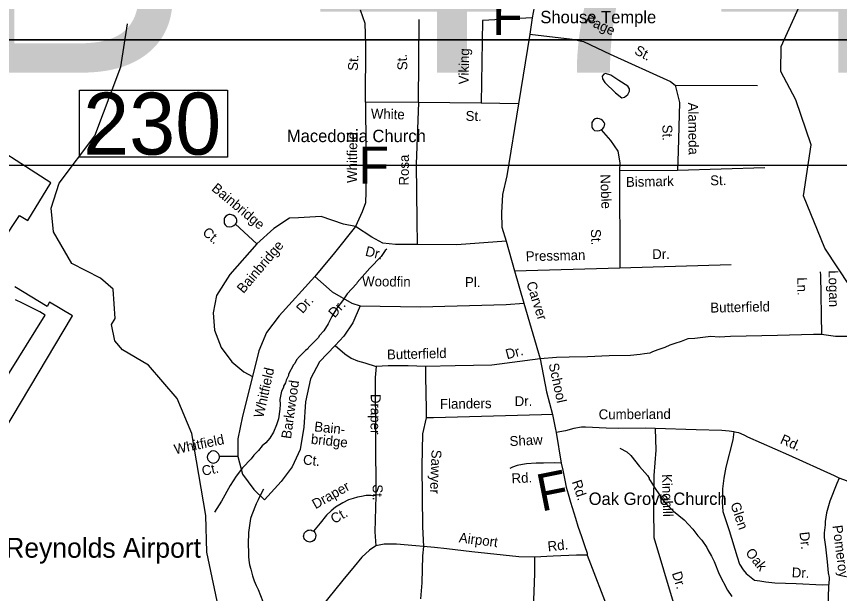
# Model space of a CAD drawing. Extents: x 1551653 to 1702041, y 811336 to 920032.
# Drawn here: x 1638785 to 1644240, y 871081 to 874904 of the extents above; entities that cross this region are included whole.
import ezdxf

# ---------------------------------------------------------------- set-up
doc = ezdxf.new("R2010")
doc.units = 0
for name, color, linetype in [('Old_Level_10', 7, 'Continuous'), ('Old_Level_20', 7, 'Continuous'), ('Old_Level_22', 7, 'Continuous'), ('Old_Level_3', 7, 'Continuous'), ('Old_Level_31', 7, 'Continuous'), ('Old_Level_35', 7, 'Continuous'), ('Old_Level_55', 7, 'Continuous'), ('Old_Level_59', 7, 'Continuous'), ('Old_Level_62', 7, 'Continuous'), ('Old_Level_63', 7, 'Continuous')]:
    doc.layers.add(name, color=color, linetype=linetype)

msp = doc.modelspace()

# ---------------------------------------------------------------- linework, layer by layer
at = {"layer": 'Old_Level_3'}
msp.add_lwpolyline([(1644499.893, 873917.443), (1644373.5, 873917.443), (1638041.177, 873917.443), (1637663.375, 873917.443), (1637663.375, 874208.736), (1637663.375, 876836.045), (1644499.893, 876836.045), (1644499.893, 875465.476), (1644499.893, 873917.443)], dxfattribs=at)
at = {"layer": 'Old_Level_31'}
msp.add_lwpolyline([(1639203.407, 874416.069), (1640182.818, 874416.069), (1640182.818, 873972.292), (1639203.407, 873972.292), (1639203.407, 874416.069)], dxfattribs=at)
at = {"layer": 'Old_Level_35'}
for p, q in [((1641449.067, 874333.422), (1641454.731, 874883.206)), ((1641873.841, 874877.538), (1641865.345, 874330.589)), ((1642202.44, 874895.493), (1641873.841, 874877.538)), ((1642202.44, 874895.493), (1642188.174, 874786.852)), ((1642188.174, 874786.852), (1642111.714, 874324.92)), ((1643150.992, 874449.614), (1643696.542, 874447.043)), ((1641449.067, 874333.422), (1641097.922, 874336.256)), ((1641865.345, 874330.589), (1641449.067, 874333.422)), ((1642111.714, 874324.92), (1641865.345, 874330.589)), ((1642781.863, 873883.957), (1643166.991, 873886.791)), ((1643166.991, 873886.791), (1643744.683, 873903.795)), ((1642781.863, 873883.957), (1642784.732, 873238.64)), ((1640377.068, 873397.787), (1640237.29, 873526.965)), ((1642029.704, 873416.42), (1642086.341, 873218.045)), ((1642086.341, 873218.045), (1642784.732, 873238.64)), ((1642784.732, 873238.64), (1643521.006, 873261.312)), ((1642086.341, 873218.045), (1642146.956, 873003.87)), ((1642146.956, 873003.87), (1642256.66, 872637.102)), ((1642362.929, 872147.821), (1642394.191, 871944.491)), ((1640252.546, 871988.091), (1640130.387, 871988.832)), ((1644163.835, 870916.343), (1644169.79, 871140.349))]:
    msp.add_line(p, q, dxfattribs=at)
for points in [[(1642253.318, 875257.575), (1642236.421, 875074.031), (1642202.44, 874895.493)], [(1641097.922, 874336.256), (1641100.754, 874718.838), (1641095.09, 874857.7), (1641064.111, 874946.032)], [(1642188.174, 874786.852), (1642468.523, 874752.845), (1642542.151, 874738.675), (1642720.556, 874653.657), (1643119.843, 874472.285), (1643150.992, 874449.614)], [(1643150.992, 874449.614), (1643178.318, 874333.686), (1643169.823, 874010.617), (1643166.991, 873886.791)], [(1641097.922, 874336.256), (1641100.867, 874034.219), (1641100.867, 873742.323), (1641098.036, 873668.641), (1641075.381, 873609.128), (1641032.904, 873512.774)], [(1641449.067, 874333.422), (1641435.022, 873926.529), (1641437.854, 873552.45), (1641440.686, 873393.749)], [(1642111.714, 874324.92), (1642035.255, 873848.82), (1642007.05, 873725.319), (1641998.555, 873603.46), (1642001.387, 873507.107), (1642029.704, 873416.42)], [(1642659.378, 874153.443), (1642671.763, 874162.197), (1642679.975, 874172.436), (1642682.941, 874180.582), (1642683.374, 874191.98), (1642679.184, 874202.469), (1642673.738, 874210.185), (1642668.839, 874215.287), (1642659.978, 874222.272), (1642648.055, 874226.517), (1642638.095, 874228.722), (1642630.09, 874228.683), (1642620.008, 874224.887), (1642609.844, 874217.088), (1642601.635, 874207.049), (1642599.319, 874201.494), (1642597.554, 874193.325), (1642597.537, 874182.718), (1642599.105, 874171.281), (1642601.389, 874165.431), (1642605.473, 874159.742), (1642609.578, 874154.857), (1642616.861, 874148.906), (1642634.827, 874146.741), (1642648.869, 874148.456), (1642659.378, 874153.443)], [(1638577.859, 873245.465), (1638805.319, 873586.436), (1638860.263, 873552.699), (1639012.001, 873801.357), (1638483.62, 874141.497)], [(1642659.378, 874153.443), (1642722.395, 874082.333), (1642770.535, 874011.484), (1642784.695, 873934.968), (1642781.863, 873883.957)], [(1640237.29, 873526.965), (1640243.084, 873536.253), (1640246.05, 873544.399), (1640246.483, 873555.797), (1640242.293, 873566.286), (1640236.847, 873574.002), (1640231.949, 873579.104), (1640223.084, 873586.089), (1640211.165, 873590.334), (1640201.204, 873592.539), (1640193.199, 873592.5), (1640183.117, 873588.704), (1640172.953, 873580.905), (1640164.744, 873570.866), (1640162.428, 873565.311), (1640160.663, 873557.142), (1640160.647, 873546.535), (1640162.215, 873535.098), (1640164.498, 873529.248), (1640168.583, 873523.563), (1640172.687, 873518.674), (1640179.971, 873512.723), (1640197.936, 873510.557), (1640211.978, 873512.273), (1640225.115, 873518.609), (1640237.29, 873526.965)], [(1641032.904, 873512.774), (1640951.927, 873528.148), (1640804.672, 873579.159), (1640654.586, 873570.657), (1640595.117, 873567.824), (1640490.34, 873499.809), (1640377.068, 873397.787)], [(1641032.904, 873512.774), (1640892.459, 873338.274), (1640762.195, 873182.408)], [(1641440.686, 873393.749), (1641296.263, 873393.749), (1641214.14, 873402.251), (1641140.513, 873441.926), (1641032.904, 873512.774)], [(1640377.068, 873397.787), (1640198.662, 873193.744), (1640110.876, 873054.881), (1640088.221, 872941.524), (1640096.717, 872825.332), (1640142.026, 872711.975), (1640212.822, 872615.621), (1640292.113, 872550.44), (1640348.749, 872519.268)], [(1642029.704, 873416.42), (1641704.045, 873390.915), (1641440.686, 873393.749)], [(1640762.195, 873182.408), (1640527.154, 872921.686), (1640442.199, 872811.163), (1640391.226, 872689.303), (1640348.749, 872519.268)], [(1640762.195, 873182.408), (1640878.3, 873080.387), (1641008.563, 873003.87), (1641062.368, 872986.867)], [(1644112.01, 873212.4), (1644112.965, 873190.369), (1644120.196, 872798.198)], [(1641062.368, 872986.867), (1641013.766, 872873.951), (1640954.297, 872786.099), (1640897.66, 872723.753)], [(1641062.368, 872986.867), (1641461.655, 872981.199), (1642030.851, 872995.368), (1642146.956, 873003.87)], [(1644120.196, 872798.198), (1644068.142, 872797.057), (1643828.093, 872791.332), (1643620.092, 872787.158), (1643517.992, 872785.032), (1643442.054, 872780.374), (1643386.083, 872783.313), (1643333.947, 872778.172), (1643279.978, 872771.266), (1643233.885, 872767.998), (1643189.512, 872750.892), (1643147.419, 872737.539), (1643115.168, 872726.191), (1643081.034, 872710.676), (1643036.704, 872695.567), (1643000.411, 872682.296), (1642982.442, 872674.458), (1642948.315, 872669.15), (1642918.23, 872665.758), (1642854.053, 872658.858), (1642714.103, 872655.302), (1642570.11, 872649.826), (1642447.968, 872646.109), (1642364.11, 872645.613), (1642256.66, 872637.102)], [(1644603.966, 872780.938), (1644563.07, 872777.365), (1644497.057, 872778.51), (1644347.267, 872783.156), (1644213.202, 872783.684), (1644120.196, 872798.198)], [(1640897.66, 872723.753), (1640793.424, 872617.224), (1640733.956, 872503.867), (1640699.974, 872350.835), (1640688.647, 872183.633), (1640665.992, 872036.268), (1640612.188, 871920.077), (1640538.56, 871823.723), (1640428.119, 871701.864)], [(1640897.66, 872723.753), (1640960.501, 872668.235), (1641002.978, 872639.896), (1641045.456, 872622.893), (1641093.597, 872608.723), (1641169.973, 872586.071)], [(1642256.66, 872637.102), (1641934.97, 872593.922), (1641691.739, 872589.997), (1641495.39, 872585.764)], [(1642256.66, 872637.102), (1642298.841, 872417.625), (1642337.955, 872267.998)], [(1641169.973, 872586.071), (1641162.127, 872511.488), (1641167.132, 871729.43)], [(1641495.39, 872585.764), (1641381.818, 872589.997), (1641248.434, 872589.997), (1641169.973, 872586.071)], [(1641495.39, 872585.764), (1641495.39, 872519.291), (1641499.836, 872301.597), (1641499.298, 872245.576)], [(1640348.749, 872519.268), (1640283.696, 872257.315), (1640252.546, 872107.116), (1640252.546, 872047.604), (1640252.546, 871988.091)], [(1642337.955, 872267.998), (1642263.671, 872265.128), (1641549.317, 872245.156), (1641499.298, 872245.576)], [(1642337.955, 872267.998), (1642355.173, 872179.796), (1642362.929, 872147.821)], [(1641499.298, 872245.576), (1641475.851, 872140.001), (1641471.943, 871924.94), (1641475.851, 871522.189), (1641481.613, 871393.098)], [(1643017.777, 872175.037), (1642953.768, 872176.339), (1642773.847, 872175.398), (1642693.831, 872176.825), (1642556.758, 872183.013), (1642529.403, 872183.013), (1642478.601, 872175.193), (1642423.892, 872159.552), (1642362.929, 872147.821)], [(1643017.777, 872175.037), (1643021.79, 872030.515), (1643010.066, 871862.377), (1643006.158, 871698.148), (1643006.158, 871639.495), (1643010.066, 871451.806), (1643136.642, 871023.308), (1643201.353, 870830.08), (1643259.148, 870678.983)], [(1643539.991, 872152.218), (1643509.128, 872157.761), (1643459.535, 872160.777), (1643289.742, 872165.829), (1643017.777, 872175.037)], [(1643539.991, 872152.218), (1643532.53, 872099.458), (1643487.422, 871918.271), (1643474.154, 871846.499), (1643464.889, 871774.646), (1643463.994, 871720.833), (1643461.543, 871688.865), (1643466.441, 871624.728), (1643508.131, 871500.007), (1643561.205, 871325.03), (1643576.234, 871276.897), (1643601.664, 871238.357), (1643621.178, 871213.945), (1643654.659, 871187.452), (1643676.536, 871170.995), (1643712.464, 871166.464), (1643750.348, 871159.689), (1643812.041, 871152.629), (1643952.028, 871148.184), (1644127.739, 871139.004), (1644169.79, 871140.349)], [(1644237.952, 871844.97), (1644207.411, 871861.287), (1643904.652, 871996.833), (1643632.757, 872117.63), (1643612.957, 872128.037), (1643587.156, 872138.569), (1643571.645, 872145.092), (1643556.61, 872149.051), (1643539.991, 872152.218)], [(1640130.387, 871988.832), (1640128.582, 871998.475), (1640123.953, 872006.975), (1640120.656, 872012.244), (1640111.2, 872019.643), (1640100.882, 872023.852), (1640091.312, 872025.65), (1640078.261, 872023.514), (1640071.19, 872020.256), (1640063.267, 872014.413), (1640058.983, 872010.299), (1640055.265, 872004.57), (1640051.269, 871995.046), (1640049.665, 871985.072), (1640051.65, 871974.426), (1640055.075, 871965.752), (1640061.712, 871957.612), (1640068.996, 871951.66), (1640080.105, 871946.831), (1640089.694, 871946.037), (1640099.914, 871946.828), (1640110.016, 871951.428), (1640117.939, 871957.267), (1640123.697, 871964.954), (1640127.011, 871970.492), (1640130.016, 871980.437), (1640130.387, 871988.832)], [(1640252.546, 871988.091), (1640283.696, 871871.899), (1640357.323, 871769.878), (1640428.119, 871701.864)], [(1642394.191, 871944.491), (1642350.218, 871946.984), (1642278.351, 871945.646), (1642228.289, 871944.065), (1642164.188, 871940.764), (1642138.293, 871936.889), (1642104.116, 871929.179), (1642072.066, 871917.624), (1642054.097, 871909.786)], [(1642394.191, 871944.491), (1642405.861, 871898.428), (1642419.125, 871832.319), (1642428.794, 871786.296), (1642440.306, 871742.237), (1642457.974, 871686.047), (1642489.033, 871579.954), (1642504.384, 871527.812), (1642529.811, 871459.656), (1642549.397, 871399.423), (1642566.789, 871349.24), (1642568.015, 871334.651)], [(1644237.952, 871844.97), (1644221.259, 871811.289), (1644175.21, 871692.156), (1644154.061, 871616.542), (1644145.082, 871558.691), (1644144.632, 871536.69), (1644137.733, 871482.799), (1644139.124, 871452.753), (1644146.063, 871390.575), (1644158.477, 871292.468), (1644165.173, 871218.288), (1644170.564, 871188.161), (1644169.79, 871140.349)], [(1644380.882, 871788.432), (1644331.279, 871809.252), (1644267.93, 871833.454), (1644237.952, 871844.97)], [(1640421.953, 871772.529), (1640401.572, 871734.72), (1640387.077, 871700.997), (1640372.547, 871675.278), (1640345.48, 871603.786), (1640337.15, 871577.942), (1640322.058, 871485.393), (1640320.49, 871408.182), (1640321.749, 871352.126), (1640323.423, 871326.076), (1640324.932, 871302.031), (1640330.529, 871272.1), (1640338.117, 871241.929), (1640349.466, 871199.672), (1640360.982, 871165.62), (1640374.374, 871135.332), (1640386.008, 871107.277), (1640416.828, 871029.504), (1640432.459, 870986.492), (1640471.537, 870920.018), (1640518.432, 870861.365), (1640620.035, 870770.649)], [(1641167.132, 871729.43), (1641135.554, 871731.474), (1641103.326, 871730.929), (1641070.974, 871724.384), (1641045.045, 871718.705), (1641017.07, 871710.87), (1640984.852, 871701.12), (1640948.831, 871681.441), (1640900.449, 871654.01), (1640870.305, 871628.206), (1640840.128, 871600.605), (1640797.615, 871547.039), (1640752.902, 871494.818)], [(1641167.132, 871729.43), (1641159.316, 871490.908), (1641167.132, 871396.281)], [(1640752.902, 871494.818), (1640757.036, 871491.53), (1640762.508, 871485.014), (1640767.137, 871476.517), (1640768.719, 871465.677), (1640767.685, 871454.293), (1640765.116, 871445.94), (1640760.175, 871439.237), (1640754.834, 871432.341), (1640745.517, 871426.927), (1640736.655, 871424.106), (1640728.62, 871422.669), (1640720.454, 871424.434), (1640711.491, 871426.619), (1640705.559, 871430.142), (1640700.832, 871433.84), (1640696.544, 871439.329), (1640692.091, 871446.826), (1640689.447, 871454.483), (1640688.381, 871461.107), (1640689.106, 871467.298), (1640691.091, 871476.261), (1640695.031, 871483.187), (1640699.349, 871488.702), (1640702.63, 871492.636), (1640708.706, 871496.317), (1640716.593, 871500.359), (1640724.831, 871501.989), (1640735.044, 871502.383), (1640743.594, 871499.608), (1640749.345, 871497.091), (1640752.902, 871494.818)], [(1641167.132, 871396.281), (1641124.146, 871368.91), (1641073.344, 871321.987), (1641022.542, 871259.424), (1640948.293, 871169.489), (1640846.689, 871044.363), (1640745.086, 870911.416), (1640686.468, 870841.033), (1640620.035, 870770.649)], [(1641481.613, 871393.098), (1641431.672, 871397.517), (1641303.906, 871408.012), (1641260.92, 871408.012), (1641221.841, 871408.012), (1641167.132, 871396.281)], [(1641481.613, 871393.098), (1641475.122, 871331.404), (1641471.877, 871152.814), (1641462.142, 871045.662)], [(1642218.251, 871321.663), (1642114.408, 871324.91), (1641802.878, 871357.38), (1641637.377, 871376.863), (1641556.25, 871386.604), (1641481.613, 871393.098)], [(1642218.251, 871321.663), (1642218.24, 871213.068), (1642203.618, 870800.466), (1642183.918, 870325.809), (1642185.769, 870279.146)], [(1642568.015, 871334.651), (1642497.331, 871334.651), (1642341.566, 871328.157), (1642218.251, 871321.663)], [(1642568.015, 871334.651), (1642714.752, 870951.496), (1642786.145, 870717.707), (1642842.089, 870554.244)]]:
    msp.add_lwpolyline(points, dxfattribs=at)
at = {"layer": 'Old_Level_55'}
for points in [[(1638587.97, 871971.528), (1639156.378, 872920.518), (1639003.73, 873010.873), (1638988.77, 872983.76), (1638773.262, 873112.218)], [(1638677.064, 872445.989), (1638974.373, 872925.22), (1638939.597, 872947.139), (1638865.328, 872985.072), (1638811.841, 873011.775), (1638791.802, 873020.187), (1638777.917, 873026.273)]]:
    msp.add_lwpolyline(points, dxfattribs=at)
at = {"layer": 'Old_Level_59'}
for points in [[(1644310.848, 873115.952), (1644141.802, 873368.52), (1644001.08, 873716.675), (1644051.443, 874053.061), (1643950.022, 874351.209), (1643850.696, 874539.61), (1643853.146, 874703.902), (1643970.742, 874963.827), (1643901.015, 875126.921), (1644173.904, 875716.728), (1644313.55, 876006.079)], [(1640132.978, 870945.909), (1640046.036, 871354.783), (1640041.012, 871597.769), (1639946.995, 872141.26), (1639850.006, 872372.969), (1639660.948, 872593.502), (1639486.961, 872695.618), (1639437.954, 872755.698), (1639413.962, 872864.479), (1639438.979, 872903.336), (1639424.933, 873097.315), (1639343.014, 873171.236), (1639152.008, 873266.996), (1639030.002, 873476.251), (1639014.931, 873634.142), (1639067.014, 873800.439), (1639303.952, 874114.168), (1639475.991, 874570.204), (1639521, 874854.919)]]:
    msp.add_lwpolyline(points, dxfattribs=at)
at = {"layer": 'Old_Level_62'}
for points in [[(1642777.739, 874479.981), (1642723.811, 874514.635), (1642688.132, 874525.913), (1642676.751, 874521.504), (1642667.319, 874509.304), (1642668.652, 874491.259), (1642684.236, 874467.473), (1642755.594, 874398.678), (1642796.297, 874365.665), (1642814.239, 874369.561), (1642836.589, 874387.195), (1642848.175, 874409.136), (1642848.38, 874424.515), (1642836.282, 874441.637), (1642777.739, 874479.981)], [(1641239.234, 873362.242), (1641229.084, 873354.45), (1641202.427, 873314.875), (1641127.173, 873236.135), (1641043.716, 873141.606), (1641039.615, 873133.712), (1640976.562, 873066.762), (1640945.804, 873019.293), (1640908.997, 872971.926), (1640874.138, 872916.459), (1640851.378, 872868.887), (1640822.568, 872821.418), (1640794.066, 872789.84), (1640783.813, 872774.051), (1640720.862, 872711.1), (1640716.761, 872703.205), (1640700.562, 872691.517), (1640659.961, 872652.147), (1640641.507, 872628.464), (1640629.204, 872604.678), (1640621.002, 872596.783), (1640587.988, 872533.422), (1640587.886, 872525.425), (1640571.379, 872493.642), (1640567.175, 872477.75), (1640554.77, 872453.964), (1640554.667, 872445.967), (1640542.262, 872422.181), (1640531.291, 872366.407), (1640532.829, 872334.316), (1640530.266, 872302.431), (1640521.244, 872238.557), (1640508.633, 872198.777), (1640487.82, 872151.102), (1640463.214, 872111.527), (1640438.71, 872079.949), (1640414.412, 872060.367), (1640389.908, 872028.789), (1640357.407, 871997.313), (1640341.003, 871973.63), (1640284.101, 871914.575), (1640241.245, 871859.313), (1640200.235, 871796.055), (1640144.563, 871693.016), (1640098.119, 871619.71)], [(1642783.276, 872044.065), (1642830.848, 872019.254), (1642856.479, 871996.801), (1642915.227, 871921.854), (1642966.285, 871863.004), (1642977.973, 871844.755), (1642977.87, 871838.808), (1642985.765, 871830.708), (1643018.881, 871776.062), (1643079.371, 871687.069), (1643140.374, 871628.014), (1643209.374, 871568.857), (1643268.429, 871507.854), (1643301.647, 871463.358), (1643327.176, 871434.855), (1643360.395, 871386.361), (1643366.136, 871370.264), (1643391.46, 871329.766), (1643408.89, 871293.472), (1643441.493, 871208.991), (1643497.78, 871104.004), (1643527.102, 871061.558)]]:
    msp.add_lwpolyline(points, dxfattribs=at)
at = {"layer": 'Old_Level_63'}
for points in [[(1633724.041, 918191.523), (1696240.113, 918191.523), (1696240.113, 874749.337), (1633724.041, 874749.337), (1633724.041, 918191.523)], [(1631612.821, 874749.337), (1694128.892, 874749.337), (1694128.892, 831307.151), (1631612.821, 831307.151), (1631612.821, 874749.337)]]:
    msp.add_lwpolyline(points, dxfattribs=at)

# ---------------------------------------------------------------- texts
at = {"layer": 'Old_Level_10'}
for s, height, rotation, p in [('Page', 65.6167, 335.374075, (1642547.514, 874861.269)), ('St.', 65.6167, 331.835072, (1642875.265, 874658.962)), ('St.', 65.6167, 93.033858, (1641376.655, 874549.297)), ('Viking', 65.6167, 88.732681, (1641781.119, 874453.338)), ('St.', 65.6167, 87.305511, (1641046.919, 874542.905)), ('Alameda', 65.6167, 270.585711, (1643236.571, 874333.18)), ('White', 65.6167, 358.360242, (1641133.094, 874227.907)), ('St.', 65.6167, 358.666528, (1641760.998, 874212.88)), ('St.', 65.6167, 270.585711, (1643066.152, 874186.915)), ('Whitfield', 65.6167, 89.807506, (1641042.185, 873801.117)), ('Rosa', 65.6167, 89.800292, (1641385.212, 873783.679)), ('Noble', 65.6167, 272.134264, (1642653.984, 873857.492)), ('Bismark', 65.6167, 1.278844, (1642825.043, 873774.36)), ('St.', 65.6167, 1.157, (1643383.3, 873785.093)), ('Bainbridge', 65.6167, 320.342703, (1640073.05, 873755.545)), ('Ct.', 65.6167, 319.190856, (1640012.511, 873464.864)), ('St.', 65.6167, 272.134264, (1642591.434, 873494.743)), ('Bainbridge', 65.6167, 49.8266, (1640289.423, 873064.661)), ('Dr.', 65.6167, 346.261447, (1641092.137, 873320.42)), ('Pressman', 65.6167, 1.344431, (1642161.113, 873282.56)), ('Dr.', 65.6167, 0.462606, (1642998.5, 873296.519)), ('Woodfin', 65.6167, 359.477947, (1641075.575, 873117.093)), ('Pl.', 65.6167, 359.761581, (1641757.368, 873111.814)), ('Logan', 65.6167, 271.056317, (1644166.882, 873222.437)), ('Carver', 65.6167, 287.621986, (1642163.022, 873136.885)), ('Ln.', 65.6167, 271.056317, (1643959.547, 873176.069)), ('Dr.', 65.6167, 49.142928, (1640682.096, 872931.848)), ('Butterfield', 65.61666, 1.192875, (1643384.262, 872942.008)), ('Dr.', 65.6167, 48.411192, (1640894.205, 872903.262)), ('Butterfield', 65.61665, 1.473581, (1641241.464, 872631.766)), ('Dr.', 65.6167, 14.858553, (1642036.263, 872632.698)), ('Whitfield', 65.6167, 77.348717, (1640420.503, 872241.251)), ('School', 65.6167, 282.186633, (1642311.651, 872601.06)), ('Barkwood', 65.6167, 81.955703, (1640604.103, 872103.045)), ('Draper', 65.6167, 269.49765, (1641133.564, 872403.836)), ('Flanders', 65.6167, 0.7513, (1641592.362, 872304.531)), ('Dr.', 65.6167, 0.7513, (1642087.239, 872322.52)), ('Cumberland', 65.6167, 0.29985, (1642643.817, 872235.549)), ('Bain-', 65.6167, 354.068422, (1640756.291, 872156.129)), ('Whitfield', 65.6167, 11.882692, (1639836.923, 872003.375)), ('bridge', 65.6167, 354.068422, (1640734.213, 872073.671)), ('Shaw', 65.6167, 2.947522, (1642054.706, 872057.728)), ('Rd.', 65.6167, 336.045531, (1643841.415, 872079.021)), ('Sawyer', 65.6167, 267.799658, (1641536.573, 872034.946)), ('Ct.', 65.6167, 354.068422, (1640681.578, 871937.089)), ('Ct.', 65.6167, 11.882692, (1640020.572, 871860.158)), ('Rd.', 65.6167, 2.947522, (1642067.73, 871810.937)), ('Kinghill', 65.6167, 271.539372, (1643063.182, 871871.767)), ('Draper', 65.6167, 29.551622, (1640767.157, 871639.185)), ('Rd.', 65.6167, 288.030917, (1642465.083, 871821.738)), ('St.', 65.6167, 269.49765, (1641146.355, 871804.821)), ('Glen', 65.6167, 288.482864, (1643515.667, 871674.081)), ('Ct.', 65.6167, 29.551622, (1640890.334, 871541.187)), ('Dr.', 65.6167, 276.367731, (1643973.911, 871486.716)), ('Pomeroy', 65.6167, 277.212019, (1644193.342, 871530.493)), ('Airport', 65.6167, 352.644031, (1641714.207, 871421.274)), ('Rd.', 65.6167, 5.844853, (1642308.413, 871360.558)), ('Oak', 65.6167, 308.637264, (1643612.833, 871350.014)), ('Dr.', 65.6167, 287.521492, (1643127.923, 871216.344)), ('Dr.', 65.6167, 358.181081, (1643922.481, 871188.755))]:
    msp.add_text(s, height=height, rotation=rotation, dxfattribs=at).set_placement(p)
at = {"layer": 'Old_Level_20'}
msp.add_text('Smith Reynolds Airport', height=131.23333, dxfattribs=at).set_placement((1638213.194, 871318.694))
at = {"layer": 'Old_Level_22'}
for rotation, p in [(0.000017, (1641937.548, 874780.781)), (0.000017, (1641052.471, 873796.377)), (11.318803, (1642262.138, 871623.519))]:
    msp.add_text('F', height=246.062, rotation=rotation, dxfattribs=at).set_placement(p)
for s, p in [('Shouse Temple', (1642256.937, 874858.882)), ('Macedonia Church', (1640577.056, 874071.673)), ('Oak Grove Church', (1642577.366, 871668.42))]:
    msp.add_text(s, height=82.02083, dxfattribs=at).set_placement(p)
at = {"layer": 'Old_Level_3'}
msp.add_text('B-4746', height=1788.0542, dxfattribs=at).set_placement((1638351.896, 874531.653))
at = {"layer": 'Old_Level_31'}
msp.add_text('230', height=410.1042, dxfattribs=at).set_placement((1639227.079, 873988.782))

doc.saveas('drawing.dxf')
